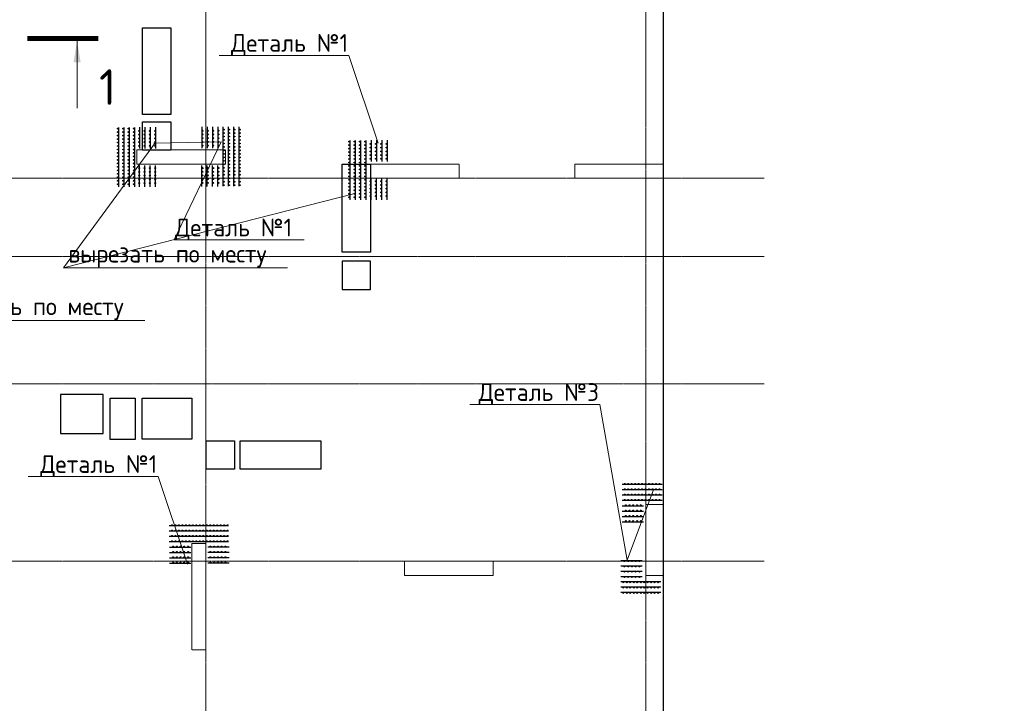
# Model space of a CAD drawing. Header units: millimetres. Extents: x -42044588 to 856694, y -806701 to 941911.
# Tile 718 of 1056: x 235014 to 248893, y -335903 to -326264. Entities that reach past the tile are written whole.
import ezdxf
from ezdxf import colors
from ezdxf.entities.mleader import LeaderData, LeaderLine
from ezdxf.math import Vec2, Vec3

# ---------------------------------------------------------------- set-up
doc = ezdxf.new("R2010")
doc.units = ezdxf.units.MM
for name, pattern in [('______5', [1100, 800, -100, 100, -100]), ('DASHED', [7, 5, -2, 0]), ('осевая', [50.8, 31.75, -6.35, 6.35, -6.35])]:
    doc.linetypes.add(name, pattern=pattern)
doc.layers.add('0 @ 100', color=7, linetype='Continuous')
doc.layers.add('Колонна_ бетон', color=7, linetype='Continuous', lineweight=50, true_color=0xb4b496)
for name, color, linetype, lineweight in [('Оси', 40, '______5', 18), ('осн.сетка', 4, 'Continuous', 60), ('Перекрытие ж_бетон', 1, 'Continuous', 30), ('подоснова', 151, 'Continuous', 5), ('размер', 1, 'Continuous', 25), ('РАЗМЕРЫ', 1, 'Continuous', 9), ('СТЕНЫ', 3, 'Continuous', 30), ('Узлы', 7, 'Continuous', 0)]:
    doc.layers.add(name, color=color, linetype=linetype, lineweight=lineweight)
doc.styles.add('GOST-2.304_Type-B', font='GOST_Common.ttf')
doc.styles.add('ГОСТ', font='GOST_Common.ttf')

# ---------------------------------------------------------------- blocks, each defined once
blk = doc.blocks.new('оси блок 2')
at = {"layer": 'Оси', "color": 16, "linetype": 'осевая', "lineweight": 0, "ltscale": 0.25, "transparency": 33554687}
for p, q in [((-45104.7, -322543), (-45104.7, -347914.1)), ((-38904.7, -322543), (-38904.7, -347914.1)), ((-89822.3, -332401.3), (-37238.5, -332401.3)), ((-89822.3, -333501.3), (-37238.5, -333501.3)), ((-89822.3, -335301.3), (-37238.5, -335301.3)), ((-89822.3, -337801.3), (-37238.5, -337801.3))]:
    blk.add_line(p, q, dxfattribs=at)
blk = doc.blocks.new('подложка стн 1-го этажа')
at = {"layer": 'Колонна_ бетон', "color": 252, "linetype": 'DASHED', "lineweight": 0, "ltscale": 0.5, "true_color": 0x939598, "transparency": 33554687}
for p, q in [((47669, 20412, -200), (47669, 20212, -200)), ((48919, 20412, -200), (47669, 20412, -200)), ((47669, 20412, -200), (47669, 20412, -200)), ((48919, 20412, -200), (48919, 20412, -200)), ((48919, 20212, -200), (48919, 20412, -200)), ((47669, 20212, -200), (47669, 20212, -200)), ((48919, 20212, -200), (47669, 20212, -200)), ((48919, 20212, -200), (48919, 20212, -200)), ((50964, 20212, -200), (50964, 20012, -200)), ((50964, 20212, -200), (50964, 20212, -200)), ((52214, 20212, -200), (50964, 20212, -200)), ((52214, 20212, -200), (52214, 20012, -200)), ((52214, 20212, -200), (52214, 20212, -200)), ((50964, 20012, -200), (50964, 20012, -200)), ((50964, 20012, -200), (52214, 20012, -200)), ((52214, 20012, -200), (52214, 20012, -200)), ((48644, 14862, -200), (48444, 14862, -200)), ((48444, 14862, -200), (48444, 14862, -200)), ((48444, 13362, -200), (48444, 14862, -200)), ((48644, 14862, -200), (48644, 14862, -200)), ((48644, 14862, -200), (48644, 13362, -200)), ((51444, 14412, -200), (51444, 14612, -200)), ((51444, 14612, -200), (51444, 14612, -200)), ((51444, 14612, -200), (52694, 14612, -200)), ((52694, 14612, -200), (52694, 14412, -200)), ((52694, 14612, -200), (52694, 14612, -200)), ((51444, 14412, -200), (51444, 14412, -200)), ((52694, 14412, -200), (51444, 14412, -200)), ((52694, 14412, -200), (52694, 14412, -200)), ((48444, 13362, -200), (48644, 13362, -200)), ((48444, 13362, -200), (48444, 13362, -200)), ((48644, 13362, -200), (48644, 13362, -200))]:
    blk.add_line(p, q, dxfattribs=at)
at = {"layer": 'Колонна_ бетон', "color": 252, "linetype": 'DASHED', "lineweight": 0, "ltscale": 0.5, "true_color": 0x939598, "transparency": 33554687, "elevation": -560}
for points in [[(55094, 20212), (53844, 20212), (53844, 20012), (55094, 20012)], [(54844, 15412), (55094, 15412), (55094, 14412), (54844, 14412)]]:
    blk.add_lwpolyline(points, close=True, dxfattribs=at)
at = {"layer": 'СТЕНЫ', "color": 252, "linetype": 'DASHED', "lineweight": 0, "ltscale": 0.5, "true_color": 0x939598, "transparency": 33554687}
for p, q in [((53844, 20212, -200), (54844, 20212, -200)), ((53844, 20012, -200), (53844, 20212, -200)), ((53844, 20212, -200), (53844, 20212, -200)), ((54844, 20212, -200), (54844, 20212, -200)), ((53844, 20012, -200), (53844, 20012, -200)), ((53844, 20012, -200), (54844, 20012, -200)), ((54844, 20012, -200), (54844, 20012, -200))]:
    blk.add_line(p, q, dxfattribs=at)
blk = doc.blocks.new('цукцкц')
at = {"layer": 'Перекрытие ж_бетон'}
for points in [[(-259016, -608430), (-259596, -608430), (-259596, -608079), (-259016, -608079)], [(-259616, -609830), (-260016, -609830), (-260016, -609430), (-259616, -609430)]]:
    blk.add_lwpolyline(points, close=True, dxfattribs=at)
at = {"layer": 'Перекрытие ж_бетон', "elevation": 4500}
blk.add_lwpolyline([(-255116, -608534), (-255116, -608933), (-255516, -608933), (-255516, -608534)], close=True, dxfattribs=at)
blk = doc.blocks.new('отв +6900')
at = {"layer": 'Перекрытие ж_бетон', "color": 1}
for points in [[(-226157, -172199), (-225757, -172199), (-225757, -173419), (-226157, -173419)], [(-223341, -174121), (-222941, -174121), (-222941, -175361), (-223341, -175361)], [(-226711, -177919), (-226711, -177369), (-227311, -177369), (-227311, -177919)], [(-226161, -177999), (-226161, -177419), (-225461, -177419), (-225461, -177999)], [(-224781, -178419), (-224781, -178019), (-223641, -178019), (-223641, -178419)]]:
    blk.add_lwpolyline(points, close=True, dxfattribs=at)
at = {"layer": 'РАЗМЕРЫ', "color": 1, "lineweight": 30}
blk.add_lwpolyline([(-222941, -175489), (-223341, -175489), (-223341, -175889), (-222941, -175889)], close=True, dxfattribs=at)
at = {"color": 1, "rotation": 90}
blk.add_blockref('цукцкц', (-834690, 81595), dxfattribs=at)
blk = doc.blocks.new('деталь 1')
at = {"layer": 'осн.сетка', "color": 3, "lineweight": 25, "ltscale": 100}
for points in [[(263119, 23421), (263119, 20072)], [(263419, 23421), (263419, 20072)], [(263719, 23421), (263719, 20072)], [(264019, 23421), (264019, 20072)], [(264319, 23444), (264319, 22244)], [(264619, 23444), (264619, 22244)], [(264919, 23444), (264919, 22244)], [(265219, 23444), (265219, 22244)], [(264319, 20081), (264319, 21281)], [(264619, 20081), (264619, 21281)], [(264919, 20081), (264919, 21281)], [(265219, 20081), (265219, 21281)]]:
    blk.add_lwpolyline(points, dxfattribs=at)
at = {"layer": 'размер', "lineweight": 25, "ltscale": 2}
for centre, radius in [((263087, 23363), 25.2), ((263387, 23363), 25.2), ((263687, 23363), 25.2), ((263987, 23363), 25.2), ((263087, 23167), 25.2), ((263087, 22971), 25.2), ((263087, 22775), 25.2), ((263387, 23167), 25.2), ((263387, 22971), 25.2), ((263387, 22775), 25.2), ((263687, 23167), 25.2), ((263687, 22971), 25.2), ((263687, 22775), 25.2), ((263987, 23167), 25.2), ((263987, 22971), 25.2), ((263987, 22775), 25.2), ((264285, 23234), 27), ((264285, 23024), 27), ((264285, 22814), 27), ((264585, 23234), 27), ((264585, 23024), 27), ((264585, 22814), 27), ((264885, 23234), 27), ((264885, 23024), 27), ((264885, 22814), 27), ((265185, 23234), 27), ((265185, 23024), 27), ((265185, 22814), 27), ((263087, 22579), 25.2), ((263087, 22383), 25.2), ((263087, 22187), 25.2), ((263387, 22579), 25.2), ((263387, 22383), 25.2), ((263387, 22187), 25.2), ((263687, 22579), 25.2), ((263687, 22383), 25.2), ((263687, 22187), 25.2), ((263987, 22579), 25.2), ((263987, 22383), 25.2), ((263987, 22187), 25.2), ((264285, 22604), 27), ((264285, 22394), 27), ((264585, 22604), 27), ((264585, 22394), 27), ((264885, 22604), 27), ((264885, 22394), 27), ((265185, 22604), 27), ((265185, 22394), 27), ((263087, 21991), 25.2), ((263087, 21795), 25.2), ((263387, 21991), 25.2), ((263387, 21795), 25.2), ((263687, 21991), 25.2), ((263687, 21795), 25.2), ((263987, 21991), 25.2), ((263987, 21795), 25.2), ((263087, 21599), 25.2), ((263087, 21403), 25.2), ((263087, 21207), 25.2), ((263387, 21599), 25.2), ((263387, 21403), 25.2), ((263387, 21207), 25.2), ((263687, 21599), 25.2), ((263687, 21403), 25.2), ((263687, 21207), 25.2), ((263987, 21599), 25.2), ((263987, 21403), 25.2), ((263987, 21207), 25.2), ((264285, 21131), 27), ((264585, 21131), 27), ((264885, 21131), 27), ((265185, 21131), 27), ((263087, 21011), 25.2), ((263087, 20815), 25.2), ((263087, 20619), 25.2), ((263387, 21011), 25.2), ((263387, 20815), 25.2), ((263387, 20619), 25.2), ((263687, 21011), 25.2), ((263687, 20815), 25.2), ((263687, 20619), 25.2), ((263987, 21011), 25.2), ((263987, 20815), 25.2), ((263987, 20619), 25.2), ((264285, 20921), 27), ((264285, 20711), 27), ((264585, 20921), 27), ((264585, 20711), 27), ((264885, 20921), 27), ((264885, 20711), 27), ((265185, 20921), 27), ((265185, 20711), 27), ((263087, 20423), 25.2), ((263087, 20227), 25.2), ((263387, 20423), 25.2), ((263387, 20227), 25.2), ((263687, 20423), 25.2), ((263687, 20227), 25.2), ((263987, 20423), 25.2), ((263987, 20227), 25.2), ((264285, 20501), 27), ((264285, 20291), 27), ((264585, 20501), 27), ((264585, 20291), 27), ((264885, 20501), 27), ((264885, 20291), 27), ((265185, 20501), 27), ((265185, 20291), 27)]:
    blk.add_circle(centre, radius, dxfattribs=at)
blk = doc.blocks.new('_None')

msp = doc.modelspace()

# ---------------------------------------------------------------- linework, layer by layer
at = {"layer": 'осн.сетка', "color": 3, "lineweight": 25, "ltscale": 100, "elevation": 200}
for points in [[(244071.577, -332818.076), (243506.061, -332818.076)], [(244071.577, -332893.076), (243506.061, -332893.076)], [(244071.577, -332968.076), (243506.061, -332968.076)], [(244071.577, -333043.076), (243506.061, -333043.076)], [(243505.757, -333118.076), (243805.757, -333118.076)], [(243505.757, -333193.076), (243805.757, -333193.076)], [(243505.757, -333268.076), (243805.757, -333268.076)], [(243505.757, -333343.076), (243805.757, -333343.076)], [(243486.261, -333888.554), (243786.261, -333888.554)], [(243486.261, -333963.554), (243786.261, -333963.554)], [(243486.261, -334038.554), (243786.261, -334038.554)], [(243486.261, -334113.554), (243786.261, -334113.554)], [(244052.081, -334188.554), (243486.565, -334188.554)], [(244052.081, -334263.554), (243486.565, -334263.554)], [(244052.081, -334338.554), (243486.565, -334338.554)]]:
    msp.add_lwpolyline(points, dxfattribs=at)
at = {"layer": 'Перекрытие ж_бетон'}
msp.add_lwpolyline([(241040.261, -339050.809), (244090.261, -339050.809), (244090.261, -322150.81), (234040.261, -322150.81), (234040.261, -322150.81), (230690.261, -322150.81), (230690.261, -322150.81), (228890.261, -322150.81)], dxfattribs=at)
at = {"layer": 'размер', "lineweight": 25, "ltscale": 2}
for centre, radius in [((243542.058, -332810.232, 200), 6.3), ((243542.058, -332885.232, 200), 6.3), ((243591.058, -332810.232, 200), 6.3), ((243591.058, -332885.232, 200), 6.3), ((243640.058, -332810.232, 200), 6.3), ((243640.058, -332885.232, 200), 6.3), ((243689.058, -332810.232, 200), 6.3), ((243689.058, -332885.232, 200), 6.3), ((243738.058, -332810.232, 200), 6.3), ((243738.058, -332885.232, 200), 6.3), ((243787.058, -332810.232, 200), 6.3), ((243787.058, -332885.232, 200), 6.3), ((243836.058, -332810.232, 200), 6.3), ((243836.058, -332885.232, 200), 6.3), ((243885.058, -332810.232, 200), 6.3), ((243885.058, -332885.232, 200), 6.3), ((243934.058, -332810.232, 200), 6.3), ((243934.058, -332885.232, 200), 6.3), ((243983.058, -332810.232, 200), 6.3), ((243983.058, -332885.232, 200), 6.3), ((244032.058, -332810.232, 200), 6.3), ((244032.058, -332885.232, 200), 6.3), ((243542.058, -332960.232, 200), 6.3), ((243542.058, -333035.232, 200), 6.3), ((243591.058, -332960.232, 200), 6.3), ((243591.058, -333035.232, 200), 6.3), ((243640.058, -332960.232, 200), 6.3), ((243640.058, -333035.232, 200), 6.3), ((243689.058, -332960.232, 200), 6.3), ((243689.058, -333035.232, 200), 6.3), ((243738.058, -332960.232, 200), 6.3), ((243738.058, -333035.232, 200), 6.3), ((243787.058, -332960.232, 200), 6.3), ((243787.058, -333035.232, 200), 6.3), ((243836.058, -332960.232, 200), 6.3), ((243836.058, -333035.232, 200), 6.3), ((243885.058, -332960.232, 200), 6.3), ((243885.058, -333035.232, 200), 6.3), ((243934.058, -332960.232, 200), 6.3), ((243934.058, -333035.232, 200), 6.3), ((243983.058, -332960.232, 200), 6.3), ((243983.058, -333035.232, 200), 6.3), ((244032.058, -332960.232, 200), 6.3), ((244032.058, -333035.232, 200), 6.3), ((243558.257, -333109.672, 200), 6.75), ((243558.257, -333184.672, 200), 6.75), ((243610.757, -333109.672, 200), 6.75), ((243610.757, -333184.672, 200), 6.75), ((243663.257, -333109.672, 200), 6.75), ((243663.257, -333184.672, 200), 6.75), ((243715.757, -333109.672, 200), 6.75), ((243715.757, -333184.672, 200), 6.75), ((243768.257, -333109.672, 200), 6.75), ((243768.257, -333184.672, 200), 6.75), ((243558.257, -333259.672, 200), 6.75), ((243558.257, -333334.672, 200), 6.75), ((243610.757, -333259.672, 200), 6.75), ((243610.757, -333334.672, 200), 6.75), ((243663.257, -333259.672, 200), 6.75), ((243663.257, -333334.672, 200), 6.75), ((243715.757, -333259.672, 200), 6.75), ((243715.757, -333334.672, 200), 6.75), ((243768.257, -333259.672, 200), 6.75), ((243768.257, -333334.672, 200), 6.75), ((243538.761, -333896.958, 200), 6.75), ((243591.261, -333896.958, 200), 6.75), ((243643.761, -333896.958, 200), 6.75), ((243696.261, -333896.958, 200), 6.75), ((243748.761, -333896.958, 200), 6.75), ((243538.761, -333971.958, 200), 6.75), ((243538.761, -334046.958, 200), 6.75), ((243591.261, -333971.958, 200), 6.75), ((243591.261, -334046.958, 200), 6.75), ((243643.761, -333971.958, 200), 6.75), ((243643.761, -334046.958, 200), 6.75), ((243696.261, -333971.958, 200), 6.75), ((243696.261, -334046.958, 200), 6.75), ((243748.761, -333971.958, 200), 6.75), ((243748.761, -334046.958, 200), 6.75), ((243538.761, -334121.958, 200), 6.75), ((243591.261, -334121.958, 200), 6.75), ((243643.761, -334121.958, 200), 6.75), ((243696.261, -334121.958, 200), 6.75), ((243748.761, -334121.958, 200), 6.75), ((243522.562, -334196.398, 200), 6.3), ((243522.562, -334271.398, 200), 6.3), ((243571.562, -334196.398, 200), 6.3), ((243571.562, -334271.398, 200), 6.3), ((243620.562, -334196.398, 200), 6.3), ((243620.562, -334271.398, 200), 6.3), ((243669.562, -334196.398, 200), 6.3), ((243669.562, -334271.398, 200), 6.3), ((243718.562, -334196.398, 200), 6.3), ((243718.562, -334271.398, 200), 6.3), ((243767.562, -334196.398, 200), 6.3), ((243767.562, -334271.398, 200), 6.3), ((243816.562, -334196.398, 200), 6.3), ((243816.562, -334271.398, 200), 6.3), ((243865.562, -334196.398, 200), 6.3), ((243865.562, -334271.398, 200), 6.3), ((243914.562, -334196.398, 200), 6.3), ((243914.562, -334271.398, 200), 6.3), ((243963.562, -334196.398, 200), 6.3), ((243963.562, -334271.398, 200), 6.3), ((244012.562, -334196.398, 200), 6.3), ((244012.562, -334271.398, 200), 6.3), ((243522.562, -334346.398, 200), 6.3), ((243571.562, -334346.398, 200), 6.3), ((243620.562, -334346.398, 200), 6.3), ((243669.562, -334346.398, 200), 6.3), ((243718.562, -334346.398, 200), 6.3), ((243767.562, -334346.398, 200), 6.3), ((243816.562, -334346.398, 200), 6.3), ((243865.562, -334346.398, 200), 6.3), ((243914.562, -334346.398, 200), 6.3), ((243963.562, -334346.398, 200), 6.3), ((244012.562, -334346.398, 200), 6.3)]:
    msp.add_circle(centre, radius, dxfattribs=at)
at = {"layer": 'Узлы', "color": 1, "linetype": 'Continuous', "lineweight": 0}
msp.add_line((235823.066, -326563.566, 2940), (235823.066, -327513.566, 2940), dxfattribs=at)
at = {"layer": 'Узлы', "color": 1, "linetype": 'Continuous', "lineweight": 0, "const_width": 70, "elevation": 2940}
msp.add_lwpolyline([(236123.066, -326528.566), (235123.066, -326528.566)], dxfattribs=at)
at = {"layer": 'Узлы', "color": 1, "linetype": 'Continuous', "lineweight": 0}
msp.add_solid([(235823.066, -326563.566, 2940), (235772.788, -326864.016, 2940), (235873.344, -326864.016, 2940)], dxfattribs=at)

# ---------------------------------------------------------------- block references
for name, p in [('подложка стн 1-го этажа', (188996.338, -348512.604, 560)), ('отв +6900', (462901.31, -154181.711))]:
    msp.add_blockref(name, p)
at = {"layer": 'РАЗМЕРЫ'}
msp.add_blockref('оси блок 2', (282744.979, 3900.512), dxfattribs=at)
at = {"layer": 'РАЗМЕРЫ', "color": 1, "xscale": 0.25, "yscale": 0.25, "zscale": 0.25}
for p in [(170625.604, -333640.824, 200), (173888.248, -333824.029, 200)]:
    msp.add_blockref('деталь 1', p, dxfattribs=at)
for p, rotation in [((303888.024, -322756.678, 200), 180), ((232104.482, -267621.703, 200), 270)]:
    msp.add_blockref('деталь 1', p, dxfattribs=dict(at, rotation=rotation))

# ---------------------------------------------------------------- texts
at = {"layer": '0 @ 100', "char_height": 300, "width": 18500, "attachment_point": 1, "style": 'ГОСТ'}
for s, insert in [('\\pi-900,l900,t900;{\\C7;1.^IАрмирование монолитной плиты  состоит из основного армирования ∅10 А500С с шагом  200х200мм  в нижней зоне, основного армирования ∅10 А500С с шагом  200х200мм  в  верхней зоне и дополнительного армирования, указанного на схемах армирования.\\P2.^IАрмирование плиты предусмотрено отдельными  стержнями заводской длины по осям Х и Y. При недостатке заводской длины стержней для армирования плиты, стыки стержней осуществлять внахлестку без  сварки. Стыки арматуры внахлестку должны располагаться вразбежку (через шаг). См. деталь стыковки арматуры.\\P3.^IВерхнюю и нижнюю арматуру вязать вязальной проволокой через пересечение.  Стержни основной и дополнительной арматуры укладывать в соответствии с сечениями .\\P4.^IПо периметру плиты и у отверстий  у концов основной арматуры устанавливать П-образные элементы Ск1.\\P5.^IПозиции со знаком "*" укладываются с шагом 100 мм\\P6.^IДля фиксации в проектном положении стержней верхней сетки устанавливать фиксаторы Ф1 с шагом 600х600мм.\\P7.^IДиаметр оправки стержня при d<20мм - 5d, при d≥20мм - 8d\\P8.^IКаркасы поперечного армирования устанавливаются до начала устройство верхней сетки армирования.\\P9.^IОбрамления отверстий см. лист 8. В местах расположения отверстий осуществить прерывания основной и дополнительной сеток арматуры. Отверстия обрамляются двумя стержнями арматуры, расход стали на обрамление учтен на листе 30.\\P10.^IПроемы размерами до 300х300 допускается выполнять по месту методом алмазного бурения.}', (69670.952, -281999.868)), ('\\pi-900,l900,t900;{\\C7;1.^IАрмирование монолитной плиты  состоит из основного армирования ∅10 А500С с шагом  200х200мм  в нижней зоне, основного армирования ∅10 А500С с шагом  200х200мм  в  верхней зоне и дополнительного армирования, указанного на схемах армирования.\\P2.^IАрмирование плиты предусмотрено отдельными  стержнями заводской длины по осям Х и Y. При недостатке заводской длины стержней для армирования плиты, стыки стержней осуществлять внахлестку без  сварки. Стыки арматуры внахлестку должны располагаться вразбежку (через шаг). См. деталь стыковки арматуры.\\P3.^IВерхнюю и нижнюю арматуру вязать вязальной проволокой через пересечение.  Стержни основной и дополнительной арматуры укладывать в соответствии с сечениями .\\P4.^IПо периметру плиты и у отверстий  у концов основной арматуры устанавливать П-образные элементы Ск1.\\P5.^IПозиции со знаком "*" укладываются с шагом 100 мм\\P6.^IДля фиксации в проектном положении стержней верхней сетки устанавливать фиксаторы Ф1 с шагом 600х600мм.\\P7.^IДиаметр оправки стержня при d<20мм - 5d, при d≥20мм - 8d\\P8.^IКаркасы поперечного армирования устанавливаются до начала устройство верхней сетки армирования.\\P9.^IОбрамления отверстий см. лист 8. В местах расположения отверстий осуществить прерывания основной и дополнительной сеток арматуры. Отверстия обрамляются двумя стержнями арматуры. Отверстия обрамляются двумя стержнями арматуры  см. узел обрамления отверстий лист 8, расход стали на обрамление учтен на листе 30.\\P10.^IПроемы размерами до 300х300 допускается выполнять по месту методом алмазного бурения.}', (166430.924, -283713.436))]:
    msp.add_mtext(s, dxfattribs=dict(at, insert=insert))
at = {"layer": 'Узлы', "color": 1, "linetype": 'Continuous', "lineweight": 0, "insert": (236253.066, -327213.565, 2940), "char_height": 500, "attachment_point": 5, "style": 'GOST-2.304_Type-B'}
msp.add_mtext_dynamic_manual_height_columns('1', width=723.87981, gutter_width=25, heights=[0], dxfattribs=at)

# ---------------------------------------------------------------- leaders
at = {"layer": 'подоснова', "color": 5, "ltscale": 0.3}
ml = msp.add_multileader_mtext('Standard', dxfattribs=at)
ml.set_content('Деталь №1', color=5, style='GOST-2.304_Type-B')
ml.set_leader_properties(color=256, linetype='ByLayer', lineweight=15)
ml.set_arrow_properties(name='NONE')
ml.build(insert=Vec2(0, 0))
ml.multileader.update_dxf_attribs({"text_left_attachment_type": 6, "text_right_attachment_type": 6, "dogleg_length": 0.1, "arrow_head_size": 18})
ctx = ml.context
ctx.base_point, ctx.char_height, ctx.arrow_head_size, ctx.landing_gap_size, ctx.plane_origin = Vec3(237980.011, -326767.114, 200), 250, 18, 20, Vec3(235086.777, -315977.73, 200)
ctx.left_attachment, ctx.right_attachment, ctx.text_align_type = 6, 6, 1
notes = []
notes.append((ctx, [(1, (1, 1, 0), (239655.717, -326767.114, 200), (-1, 0), 0.1, [(1, [(240066.891, -328002.878, 200)], 0, [])])]))
ctx.mtext.insert, ctx.mtext.alignment, ctx.mtext.flow_direction = Vec3(238817.814, -326467.114, 200), 2, 5
ml = msp.add_multileader_mtext('Standard', dxfattribs=at)
ml.set_content('вырезать по месту', color=5, style='GOST-2.304_Type-B')
ml.set_leader_properties(color=256, linetype='ByLayer', lineweight=15)
ml.set_arrow_properties(name='NONE')
ml.build(insert=Vec2(0, 0))
ml.multileader.update_dxf_attribs({"text_left_attachment_type": 6, "text_right_attachment_type": 6, "dogleg_length": 0.1, "arrow_head_size": 18})
ctx = ml.context
ctx.base_point, ctx.char_height, ctx.arrow_head_size, ctx.landing_gap_size, ctx.plane_origin = Vec3(235633.483, -329763.31), 250, 18, 20, Vec3(233988.356, -318973.925)
ctx.left_attachment, ctx.right_attachment, ctx.text_align_type = 6, 6, 1
notes.append((ctx, [(0, (1, 1, 0), (235633.383, -329763.31), (1, 0), 0.1, [(1, [(239738.716, -328713.272)], 0, []), (0, [(236927.294, -327993.863)], 0, [])])]))
ctx.mtext.insert, ctx.mtext.alignment, ctx.mtext.flow_direction = Vec3(237095.339, -329438.31), 2, 5
ml = msp.add_multileader_mtext('Standard', dxfattribs=at)
ml.set_content('Деталь №1', color=5, style='GOST-2.304_Type-B')
ml.set_leader_properties(color=256, linetype='ByLayer', lineweight=15)
ml.set_arrow_properties(name='NONE')
ml.build(insert=Vec2(0, 0))
ml.multileader.update_dxf_attribs({"text_left_attachment_type": 6, "text_right_attachment_type": 6, "dogleg_length": 0.1, "arrow_head_size": 18})
ctx = ml.context
ctx.base_point, ctx.char_height, ctx.arrow_head_size, ctx.landing_gap_size, ctx.plane_origin = Vec3(237191.034, -329369.535, 200), 250, 18, 20, Vec3(231924.443, -315981.398, 200)
ctx.left_attachment, ctx.right_attachment, ctx.text_align_type = 6, 6, 1
notes.append((ctx, [(0, (1, 1, 0), (237190.934, -329369.535, 200), (1, 0), 0.1, [(0, [(236904.557, -328006.546, 200), (237851.909, -327985.246, 200)], 0, [])])]))
ctx.mtext.insert, ctx.mtext.alignment, ctx.mtext.flow_direction = Vec3(238028.837, -329069.535, 200), 2, 5
ml = msp.add_multileader_mtext('Standard', dxfattribs=at)
ml.set_content('вырезать по месту', color=5, style='GOST-2.304_Type-B')
ml.set_leader_properties(color=256, linetype='ByLayer', lineweight=15)
ml.set_arrow_properties(name='NONE')
ml.build(insert=Vec2(0, 0))
ml.multileader.update_dxf_attribs({"text_left_attachment_type": 6, "text_right_attachment_type": 6, "dogleg_length": 0.1, "arrow_head_size": 18})
ctx = ml.context
ctx.base_point, ctx.char_height, ctx.arrow_head_size, ctx.landing_gap_size, ctx.plane_origin = Vec3(233620.073, -330505.239), 250, 18, 20, Vec3(231974.945, -319715.854)
ctx.left_attachment, ctx.right_attachment, ctx.text_align_type = 6, 6, 1
notes.append((ctx, [(0, (1, 1, 0), (233619.973, -330505.239), (1, 0), 0.1, [(0, [(234222.867, -329096.557), (233180.923, -329673.03)], 0, [])])]))
ctx.mtext.insert, ctx.mtext.alignment, ctx.mtext.flow_direction = Vec3(235081.929, -330180.239), 2, 5
at = {"layer": 'подоснова', "color": 2, "ltscale": 0.3}
ml = msp.add_multileader_mtext('Standard', dxfattribs=at)
ml.set_content('Деталь №3', color=2, style='GOST-2.304_Type-B')
ml.set_leader_properties(color=256, linetype='ByLayer', lineweight=15)
ml.set_arrow_properties(name='NONE')
ml.build(insert=Vec2(0, 0))
ml.multileader.update_dxf_attribs({"text_left_attachment_type": 6, "text_right_attachment_type": 6, "dogleg_length": 0.1, "arrow_head_size": 18})
ctx = ml.context
ctx.base_point, ctx.char_height, ctx.arrow_head_size, ctx.landing_gap_size, ctx.plane_origin = Vec3(241467.676, -331689.75, 200), 250, 18, 20, Vec3(246151.822, -321149.159, 200)
ctx.left_attachment, ctx.right_attachment, ctx.text_align_type = 6, 6, 1
notes.append((ctx, [(0, (1, 1, 0), (243193.382, -331689.75, 200), (-1, 0), 0.1, [(1, [(243950.415, -332877.01, 200), (243578.585, -333885.851, 200)], 0, [])])]))
ctx.mtext.insert, ctx.mtext.alignment, ctx.mtext.flow_direction = Vec3(242330.479, -331389.75, 200), 2, 5
at = {"layer": 'подоснова', "color": 5, "ltscale": 0.3}
ml = msp.add_multileader_mtext('Standard', dxfattribs=at)
ml.set_content('Деталь №1', color=5, style='GOST-2.304_Type-B')
ml.set_leader_properties(color=256, linetype='ByLayer', lineweight=15)
ml.set_arrow_properties(name='NONE')
ml.build(insert=Vec2(0, 0))
ml.multileader.update_dxf_attribs({"text_left_attachment_type": 6, "text_right_attachment_type": 6, "dogleg_length": 0.1, "arrow_head_size": 18})
ctx = ml.context
ctx.base_point, ctx.char_height, ctx.arrow_head_size, ctx.landing_gap_size, ctx.plane_origin = Vec3(235290.455, -332704.796, 200), 250, 18, 20, Vec3(232397.221, -321915.411, 200)
ctx.left_attachment, ctx.right_attachment, ctx.text_align_type = 6, 6, 1
notes.append((ctx, [(1, (1, 1, 0), (236966.161, -332704.796, 200), (-1, 0), 0.1, [(1, [(237377.335, -333940.559, 200)], 0, [])])]))
ctx.mtext.insert, ctx.mtext.alignment, ctx.mtext.flow_direction = Vec3(236128.258, -332404.796, 200), 2, 5
for ctx, leaders in notes:
    for number, flags, end, landing, length, lines in leaders:
        leader = LeaderData()
        leader.index, (leader.has_last_leader_line, leader.has_dogleg_vector, leader.attachment_direction) = number, flags
        leader.last_leader_point, leader.dogleg_vector, leader.dogleg_length = Vec3(end), Vec3(landing), length
        for number, points, colour, breaks in lines:
            line = LeaderLine()
            line.index, line.vertices, line.color, line.breaks = number, Vec3.list(points), colors.encode_raw_color(colour), breaks
            leader.lines.append(line)
        ctx.leaders.append(leader)

doc.saveas('drawing.dxf')
